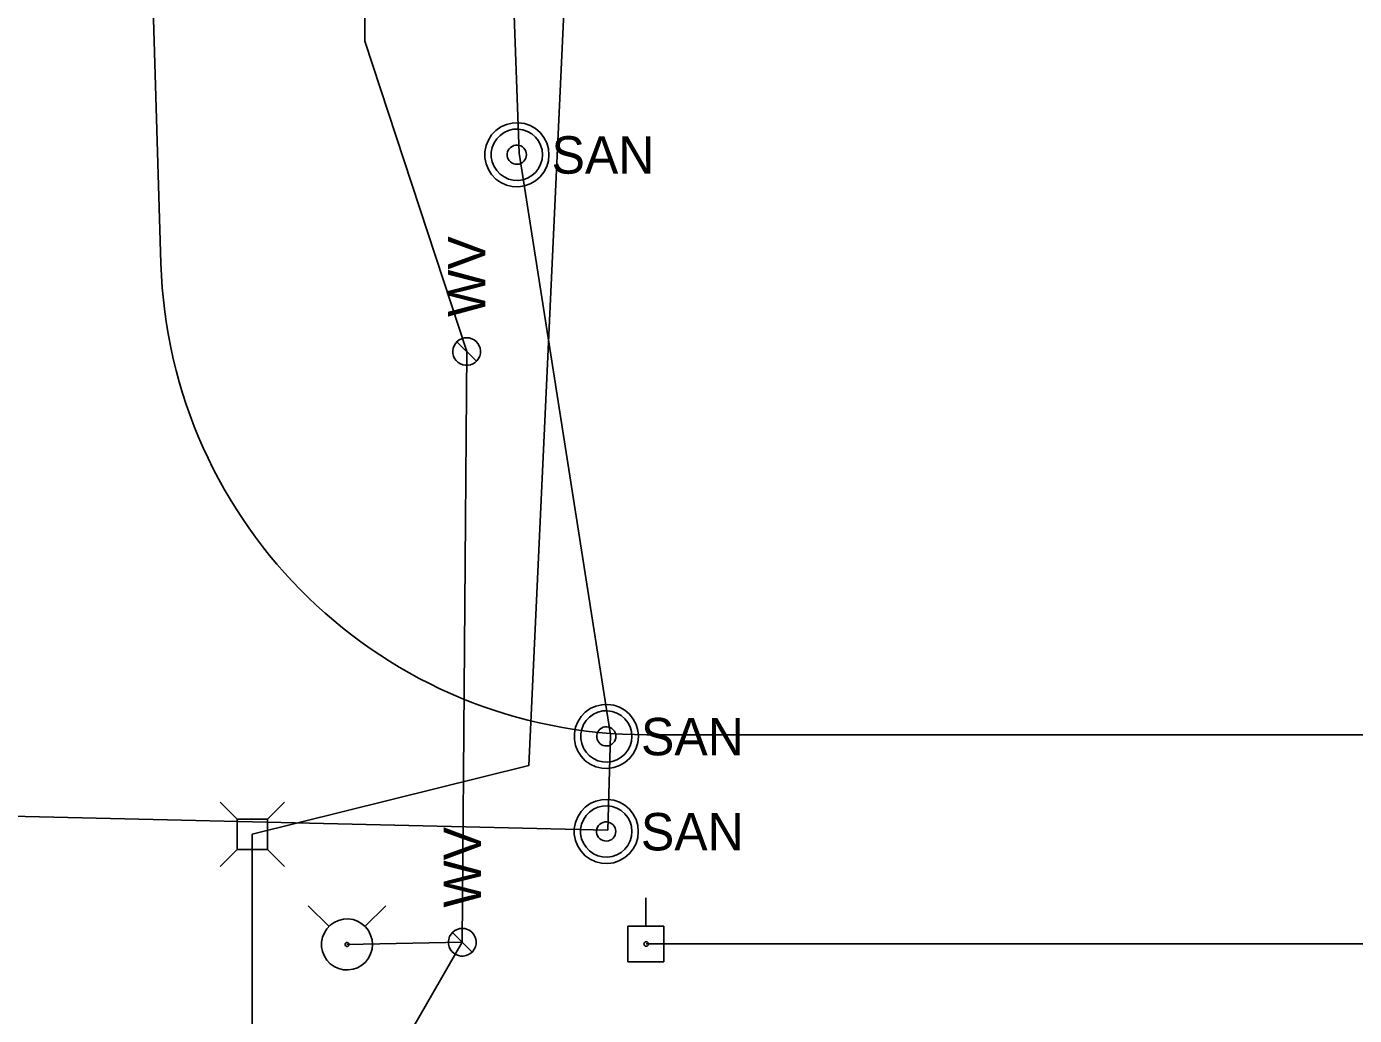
# Model space of a CAD drawing. Extents: x 600849 to 606371, y 330010 to 403088.
# Drawn here: x 605009.9 to 605146.4, y 331374.2 to 331475.9 of the extents above; entities that cross this region are included whole.
import ezdxf

# ---------------------------------------------------------------- set-up
doc = ezdxf.new("R2010")
doc.units = 0
for name, color, linetype in [('E_UTL_AG', 7, 'Continuous'), ('E_UTL_AG_Bold', 7, 'Continuous'), ('E_UTL_E_UG', 7, 'Continuous'), ('E_UTL_EPowerPole', 7, 'Continuous'), ('E_UTL_Overhead', 7, 'Continuous'), ('E_UTL_SAN', 7, 'Continuous'), ('E_UTL_SAN_UG', 7, 'Continuous'), ('E_UTL_SAN_UG_MMSD', 7, 'Continuous'), ('E_UTL_W', 7, 'Continuous'), ('E_UTL_W_UG', 7, 'Continuous'), ('E_UTL_WHydrant', 7, 'Continuous')]:
    doc.layers.add(name, color=color, linetype=linetype)

# ---------------------------------------------------------------- blocks, each defined once
blk = doc.blocks.new('MTR')
at = {"layer": 'E_UTL_AG'}
for points in [[(-11, 20), (11, 20), (0, 4)], [(-11, -20), (11, -20), (0, -4)]]:
    blk.add_lwpolyline(points, close=True, dxfattribs=at)
blk.add_ellipse((0, 0), major_axis=(7.62, 0), ratio=0.5, dxfattribs=at)

msp = doc.modelspace()

# ---------------------------------------------------------------- linework, layer by layer
at = {"layer": 'E_UTL_AG_Bold'}
for points in [[(605031.53, 331394.35), (605029.78, 331396.1)], [(605034.63, 331394.35), (605036.38, 331396.1)], [(605034.63, 331394.35), (605031.53, 331394.35)], [(605031.53, 331394.35), (605031.53, 331391.25)], [(605034.63, 331391.25), (605034.63, 331394.35)], [(605031.53, 331391.25), (605029.78, 331389.5)], [(605031.53, 331391.25), (605034.63, 331391.25)], [(605034.63, 331391.25), (605036.38, 331389.5)]]:
    msp.add_lwpolyline(points, dxfattribs=at)
at = {"layer": 'E_UTL_E_UG'}
msp.add_lwpolyline([(604870.57, 331033.54), (605033.08, 331252.35), (605033.08, 331392.8), (605061.51, 331399.86), (605069.48, 331571.07), (605141.68, 331571.07)], dxfattribs=at)
at = {"layer": 'E_UTL_EPowerPole'}
for points in [[(605073.57, 331383.36), (605073.57, 331386.27)], [(605075.41, 331383.36), (605071.72, 331383.36)], [(605071.72, 331383.36), (605071.72, 331379.67)], [(605075.41, 331379.67), (605075.41, 331383.36)], [(605073.84, 331381.52), (605073.83, 331381.56), (605073.82, 331381.61), (605073.8, 331381.65), (605073.77, 331381.68), (605073.74, 331381.71), (605073.7, 331381.73), (605073.66, 331381.75), (605073.61, 331381.76), (605073.57, 331381.75), (605073.52, 331381.74), (605073.48, 331381.72), (605073.44, 331381.7), (605073.41, 331381.66), (605073.39, 331381.63), (605073.37, 331381.58), (605073.36, 331381.54), (605073.36, 331381.49), (605073.37, 331381.45), (605073.39, 331381.41), (605073.41, 331381.37), (605073.44, 331381.34), (605073.48, 331381.31), (605073.52, 331381.29), (605073.57, 331381.28), (605073.61, 331381.28), (605073.66, 331381.29), (605073.7, 331381.3), (605073.74, 331381.32), (605073.77, 331381.35), (605073.8, 331381.39), (605073.82, 331381.43), (605073.83, 331381.47), (605073.84, 331381.52)], [(605071.72, 331379.67), (605075.41, 331379.67)]]:
    msp.add_lwpolyline(points, dxfattribs=at)
at = {"layer": 'E_UTL_Overhead'}
msp.add_lwpolyline([(605073.6, 331381.52), (605283.74, 331381.52)], dxfattribs=at)
at = {"layer": 'E_UTL_SAN'}
for points in [[(605063.59, 331462.69), (605063.53, 331463.31), (605063.36, 331463.91), (605063.07, 331464.47), (605062.68, 331464.97), (605062.21, 331465.38), (605061.66, 331465.69), (605061.07, 331465.9), (605060.45, 331465.98), (605059.82, 331465.95), (605059.21, 331465.81), (605058.64, 331465.55), (605058.13, 331465.18), (605057.7, 331464.73), (605057.36, 331464.2), (605057.13, 331463.62), (605057.01, 331463), (605057.01, 331462.37), (605057.13, 331461.76), (605057.36, 331461.18), (605057.7, 331460.65), (605058.13, 331460.19), (605058.64, 331459.83), (605059.21, 331459.57), (605059.82, 331459.42), (605060.45, 331459.39), (605061.07, 331459.48), (605061.66, 331459.69), (605062.21, 331460), (605062.68, 331460.41), (605063.07, 331460.9), (605063.36, 331461.46), (605063.53, 331462.06), (605063.59, 331462.69)], [(605062.93, 331462.69), (605062.88, 331463.19), (605062.74, 331463.67), (605062.51, 331464.12), (605062.2, 331464.51), (605061.82, 331464.84), (605061.39, 331465.09), (605060.91, 331465.25), (605060.42, 331465.33), (605059.92, 331465.3), (605059.43, 331465.18), (605058.97, 331464.97), (605058.56, 331464.68), (605058.22, 331464.32), (605057.95, 331463.9), (605057.76, 331463.43), (605057.66, 331462.94), (605057.66, 331462.44), (605057.76, 331461.94), (605057.95, 331461.48), (605058.22, 331461.06), (605058.56, 331460.69), (605058.97, 331460.4), (605059.43, 331460.19), (605059.92, 331460.08), (605060.42, 331460.05), (605060.91, 331460.12), (605061.39, 331460.29), (605061.82, 331460.54), (605062.2, 331460.87), (605062.51, 331461.26), (605062.74, 331461.71), (605062.88, 331462.19), (605062.93, 331462.69)], [(605061.28, 331462.69), (605061.26, 331462.88), (605061.21, 331463.06), (605061.12, 331463.22), (605061.01, 331463.37), (605060.87, 331463.49), (605060.7, 331463.59), (605060.52, 331463.65), (605060.34, 331463.68), (605060.15, 331463.67), (605059.97, 331463.62), (605059.8, 331463.55), (605059.64, 331463.44), (605059.51, 331463.3), (605059.41, 331463.14), (605059.34, 331462.97), (605059.31, 331462.78), (605059.31, 331462.59), (605059.34, 331462.41), (605059.41, 331462.23), (605059.51, 331462.08), (605059.64, 331461.94), (605059.8, 331461.83), (605059.97, 331461.75), (605060.15, 331461.71), (605060.34, 331461.7), (605060.52, 331461.73), (605060.7, 331461.79), (605060.87, 331461.88), (605061.01, 331462.01), (605061.12, 331462.15), (605061.21, 331462.32), (605061.26, 331462.5), (605061.28, 331462.69)], [(605072.79, 331402.87), (605072.73, 331403.49), (605072.56, 331404.09), (605072.27, 331404.65), (605071.88, 331405.15), (605071.41, 331405.56), (605070.86, 331405.87), (605070.27, 331406.08), (605069.65, 331406.16), (605069.02, 331406.13), (605068.41, 331405.99), (605067.84, 331405.73), (605067.33, 331405.36), (605066.9, 331404.91), (605066.56, 331404.38), (605066.33, 331403.8), (605066.21, 331403.18), (605066.21, 331402.55), (605066.33, 331401.94), (605066.56, 331401.36), (605066.9, 331400.83), (605067.33, 331400.37), (605067.84, 331400.01), (605068.41, 331399.75), (605069.02, 331399.6), (605069.65, 331399.57), (605070.27, 331399.66), (605070.86, 331399.87), (605071.41, 331400.18), (605071.88, 331400.59), (605072.27, 331401.08), (605072.56, 331401.64), (605072.73, 331402.24), (605072.79, 331402.87)], [(605072.13, 331402.87), (605072.08, 331403.37), (605071.94, 331403.85), (605071.71, 331404.3), (605071.4, 331404.69), (605071.02, 331405.02), (605070.59, 331405.27), (605070.11, 331405.43), (605069.62, 331405.51), (605069.12, 331405.48), (605068.63, 331405.36), (605068.17, 331405.15), (605067.76, 331404.86), (605067.42, 331404.5), (605067.15, 331404.08), (605066.96, 331403.61), (605066.86, 331403.12), (605066.86, 331402.62), (605066.96, 331402.12), (605067.15, 331401.66), (605067.42, 331401.24), (605067.76, 331400.87), (605068.17, 331400.58), (605068.63, 331400.37), (605069.12, 331400.26), (605069.62, 331400.23), (605070.11, 331400.3), (605070.59, 331400.47), (605071.02, 331400.72), (605071.4, 331401.05), (605071.71, 331401.44), (605071.94, 331401.89), (605072.08, 331402.37), (605072.13, 331402.87)], [(605070.48, 331402.87), (605070.46, 331403.06), (605070.41, 331403.24), (605070.32, 331403.4), (605070.21, 331403.55), (605070.07, 331403.67), (605069.9, 331403.77), (605069.72, 331403.83), (605069.54, 331403.86), (605069.35, 331403.85), (605069.17, 331403.8), (605069, 331403.73), (605068.84, 331403.62), (605068.71, 331403.48), (605068.61, 331403.32), (605068.54, 331403.15), (605068.51, 331402.96), (605068.51, 331402.77), (605068.54, 331402.59), (605068.61, 331402.41), (605068.71, 331402.26), (605068.84, 331402.12), (605069, 331402.01), (605069.17, 331401.93), (605069.35, 331401.89), (605069.54, 331401.88), (605069.72, 331401.91), (605069.9, 331401.97), (605070.07, 331402.06), (605070.21, 331402.19), (605070.32, 331402.33), (605070.41, 331402.5), (605070.46, 331402.68), (605070.48, 331402.87)], [(605072.78, 331393.09), (605072.72, 331393.71), (605072.55, 331394.31), (605072.26, 331394.87), (605071.87, 331395.37), (605071.4, 331395.78), (605070.85, 331396.09), (605070.26, 331396.3), (605069.64, 331396.38), (605069.01, 331396.35), (605068.4, 331396.21), (605067.83, 331395.95), (605067.32, 331395.58), (605066.89, 331395.13), (605066.55, 331394.6), (605066.32, 331394.02), (605066.2, 331393.4), (605066.2, 331392.77), (605066.32, 331392.16), (605066.55, 331391.58), (605066.89, 331391.05), (605067.32, 331390.59), (605067.83, 331390.23), (605068.4, 331389.97), (605069.01, 331389.82), (605069.64, 331389.79), (605070.26, 331389.88), (605070.85, 331390.09), (605071.4, 331390.4), (605071.87, 331390.81), (605072.26, 331391.3), (605072.55, 331391.86), (605072.72, 331392.46), (605072.78, 331393.09)], [(605072.12, 331393.09), (605072.07, 331393.59), (605071.93, 331394.07), (605071.7, 331394.52), (605071.39, 331394.91), (605071.01, 331395.24), (605070.58, 331395.49), (605070.1, 331395.65), (605069.61, 331395.73), (605069.11, 331395.7), (605068.62, 331395.58), (605068.16, 331395.37), (605067.75, 331395.08), (605067.41, 331394.72), (605067.14, 331394.3), (605066.95, 331393.83), (605066.85, 331393.34), (605066.85, 331392.84), (605066.95, 331392.34), (605067.14, 331391.88), (605067.41, 331391.46), (605067.75, 331391.09), (605068.16, 331390.8), (605068.62, 331390.59), (605069.11, 331390.48), (605069.61, 331390.45), (605070.1, 331390.52), (605070.58, 331390.69), (605071.01, 331390.94), (605071.39, 331391.27), (605071.7, 331391.66), (605071.93, 331392.11), (605072.07, 331392.59), (605072.12, 331393.09)], [(605070.47, 331393.09), (605070.45, 331393.28), (605070.4, 331393.46), (605070.31, 331393.62), (605070.2, 331393.77), (605070.06, 331393.89), (605069.89, 331393.99), (605069.71, 331394.05), (605069.53, 331394.08), (605069.34, 331394.07), (605069.16, 331394.02), (605068.99, 331393.95), (605068.83, 331393.84), (605068.7, 331393.7), (605068.6, 331393.54), (605068.53, 331393.37), (605068.5, 331393.18), (605068.5, 331392.99), (605068.53, 331392.81), (605068.6, 331392.63), (605068.7, 331392.48), (605068.83, 331392.34), (605068.99, 331392.23), (605069.16, 331392.15), (605069.34, 331392.11), (605069.53, 331392.1), (605069.71, 331392.13), (605069.89, 331392.19), (605070.06, 331392.28), (605070.2, 331392.41), (605070.31, 331392.55), (605070.4, 331392.72), (605070.45, 331392.9), (605070.47, 331393.09)]]:
    msp.add_lwpolyline(points, dxfattribs=at)
at = {"layer": 'E_UTL_SAN_UG'}
for p, q in [((605060.52, 331462.84), (605048.95, 331795.33)), ((605069.91, 331403.03), (605060.52, 331462.84)), ((605069.64, 331393.24), (605069.91, 331403.03)), ((604991.18, 331395.06), (605069.64, 331393.24))]:
    msp.add_line(p, q, dxfattribs=at)
at = {"layer": 'E_UTL_SAN_UG_MMSD'}
for p, q in [((605023.68, 331451.52), (605012.41, 331824.88)), ((605073.66, 331403.03), (605338.2, 331403.03))]:
    msp.add_line(p, q, dxfattribs=at)
msp.add_arc((605073.66, 331453.03), 50, 181.7295, 270, dxfattribs=at)
at = {"layer": 'E_UTL_W'}
for points in [[(605055.13, 331443.87), (605054.86, 331443.85), (605054.6, 331443.77), (605054.36, 331443.65), (605054.15, 331443.48), (605053.97, 331443.27), (605053.83, 331443.04), (605053.74, 331442.78), (605053.71, 331442.52), (605053.72, 331442.24), (605053.78, 331441.98), (605053.89, 331441.73), (605054.05, 331441.51), (605054.25, 331441.33), (605054.48, 331441.18), (605054.73, 331441.08), (605054.99, 331441.03), (605055.27, 331441.03), (605055.53, 331441.08), (605055.78, 331441.18), (605056.01, 331441.33), (605056.21, 331441.51), (605056.36, 331441.73), (605056.48, 331441.98), (605056.54, 331442.24), (605056.55, 331442.52), (605056.52, 331442.78), (605056.43, 331443.04), (605056.29, 331443.27), (605056.11, 331443.48), (605055.9, 331443.65), (605055.66, 331443.77), (605055.4, 331443.85), (605055.13, 331443.87)], [(605056.14, 331441.44), (605054.12, 331443.46)], [(605054.68, 331383.12), (605054.41, 331383.1), (605054.15, 331383.02), (605053.91, 331382.9), (605053.7, 331382.73), (605053.52, 331382.52), (605053.38, 331382.29), (605053.29, 331382.03), (605053.26, 331381.77), (605053.27, 331381.49), (605053.33, 331381.23), (605053.44, 331380.98), (605053.6, 331380.76), (605053.8, 331380.58), (605054.03, 331380.43), (605054.28, 331380.33), (605054.54, 331380.28), (605054.82, 331380.28), (605055.08, 331380.33), (605055.33, 331380.43), (605055.56, 331380.58), (605055.76, 331380.76), (605055.91, 331380.98), (605056.03, 331381.23), (605056.09, 331381.49), (605056.1, 331381.77), (605056.07, 331382.03), (605055.98, 331382.29), (605055.84, 331382.52), (605055.66, 331382.73), (605055.45, 331382.9), (605055.21, 331383.02), (605054.95, 331383.1), (605054.68, 331383.12)], [(605055.69, 331380.69), (605053.67, 331382.71)]]:
    msp.add_lwpolyline(points, dxfattribs=at)
at = {"layer": 'E_UTL_W_UG'}
for points in [[(604662.85, 330776.78), (604719.99, 330861.17), (604771.51, 330900.13), (604792.62, 330926.22), (604804.59, 330947.13), (605054.68, 331381.7), (605055.13, 331442.45), (605044.65, 331474.36), (605047.01, 331851.63), (605038.36, 332278.66), (605035.8, 332410.28), (605072.23, 332411.32), (605076.98, 332411.12), (605079.88, 332411.16)], [(605042.82, 331381.47), (605054.68, 331381.7)]]:
    msp.add_lwpolyline(points, dxfattribs=at)
at = {"layer": 'E_UTL_WHydrant'}
for points in [[(605040.99, 331383.3), (605038.84, 331385.44)], [(605044.66, 331383.3), (605046.8, 331385.44)], [(605045.44, 331381.47), (605045.4, 331381.96), (605045.25, 331382.44), (605045.03, 331382.89), (605044.72, 331383.28), (605044.34, 331383.6), (605043.91, 331383.85), (605043.44, 331384.02), (605042.94, 331384.09), (605042.45, 331384.06), (605041.96, 331383.95), (605041.51, 331383.74), (605041.1, 331383.45), (605040.76, 331383.09), (605040.49, 331382.67), (605040.3, 331382.21), (605040.21, 331381.72), (605040.21, 331381.22), (605040.3, 331380.73), (605040.49, 331380.27), (605040.76, 331379.85), (605041.1, 331379.49), (605041.51, 331379.2), (605041.96, 331378.99), (605042.45, 331378.87), (605042.94, 331378.85), (605043.44, 331378.92), (605043.91, 331379.08), (605044.34, 331379.33), (605044.72, 331379.66), (605045.03, 331380.05), (605045.25, 331380.49), (605045.4, 331380.97), (605045.44, 331381.47)], [(605043.02, 331381.47), (605043.02, 331381.51), (605043.01, 331381.54), (605042.99, 331381.58), (605042.96, 331381.61), (605042.94, 331381.63), (605042.9, 331381.65), (605042.87, 331381.66), (605042.83, 331381.67), (605042.79, 331381.67), (605042.75, 331381.66), (605042.72, 331381.64), (605042.69, 331381.62), (605042.66, 331381.59), (605042.64, 331381.56), (605042.63, 331381.52), (605042.62, 331381.49), (605042.62, 331381.45), (605042.63, 331381.41), (605042.64, 331381.38), (605042.66, 331381.34), (605042.69, 331381.32), (605042.72, 331381.29), (605042.75, 331381.28), (605042.79, 331381.27), (605042.83, 331381.27), (605042.87, 331381.27), (605042.9, 331381.28), (605042.94, 331381.3), (605042.96, 331381.33), (605042.99, 331381.36), (605043.01, 331381.39), (605043.02, 331381.43), (605043.02, 331381.47)]]:
    msp.add_lwpolyline(points, dxfattribs=at)

# ---------------------------------------------------------------- block references
at = {"layer": 'E_UTL_W', "xscale": 2.95275e-05, "yscale": 2.95275e-05}
msp.add_blockref('MTR', (605033.08, 331392.8), dxfattribs=at)

# ---------------------------------------------------------------- texts
at = {"layer": 'E_UTL_SAN'}
for p in [(605063.86, 331460.74), (605073.06, 331400.92), (605073.05, 331391.14)]:
    msp.add_text('SAN', height=3.849, dxfattribs=at).set_placement(p)
at = {"layer": 'E_UTL_W'}
for p in [(605057.05, 331446.01), (605056.6, 331385.26)]:
    msp.add_text('WV', height=3.85, rotation=90, dxfattribs=at).set_placement(p)

doc.saveas('drawing.dxf')
